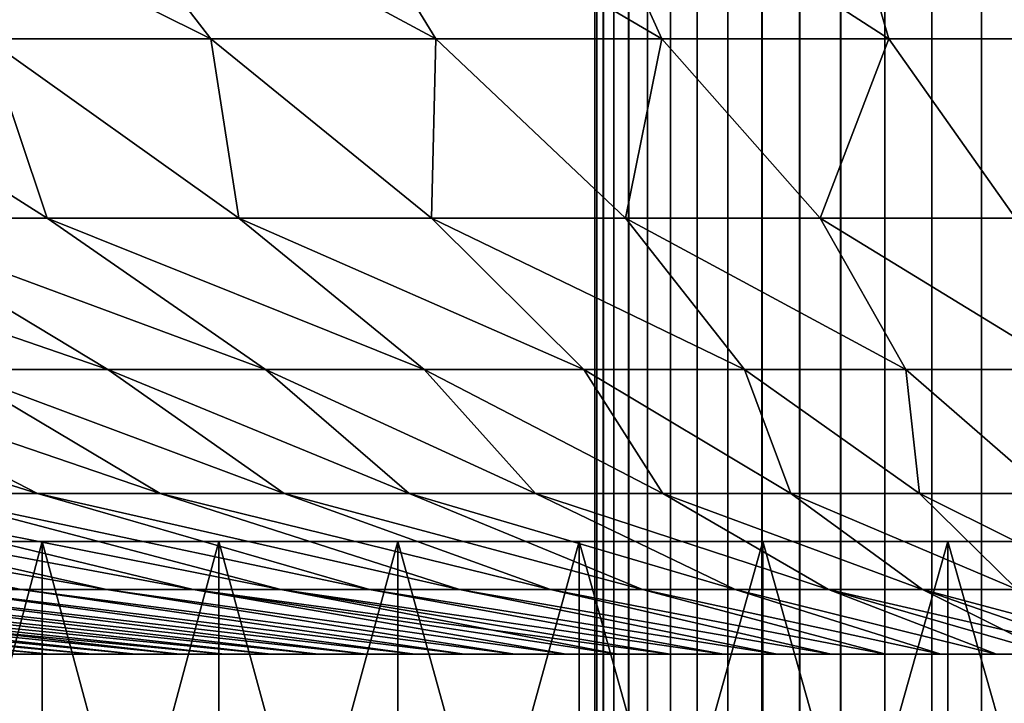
# Model space of a CAD drawing. Header units: millimetres. Extents: x -125 to 125, y -45 to 4025.
# Tile 316 of 656: x -4.56 to -1.54, y 3900.02 to 3902.11. Entities that reach past the tile are written whole.
import ezdxf

# ---------------------------------------------------------------- set-up
doc = ezdxf.new("R2010")
doc.units = ezdxf.units.MM
doc.header["$LTSCALE"] = 6.999206
for name, color, linetype in [('1', 7, 'CONTINUOUS'), ('2', 7, 'CONTINUOUS'), ('21', 7, 'CONTINUOUS'), ('22', 7, 'CONTINUOUS'), ('28', 7, 'CONTINUOUS')]:
    doc.layers.add(name, color=color, linetype=linetype)

msp = doc.modelspace()

# ---------------------------------------------------------------- linework, layer by layer
at = {"layer": '1', "color": 7, "linetype": 'CONTINUOUS'}
for points in [[(-2.8, 3910), (-2.7935, 3910, -0.1911), (-2.8, 0), (-2.8, 3910)], [(-2.8, 0), (-2.7935, 3910, -0.1911), (-2.7935, 0, -0.1911), (-2.8, 0)], [(-2.7935, 3910, -0.1911), (-2.7739, 3910, -0.3813), (-2.7935, 0, -0.1911), (-2.7935, 3910, -0.1911)], [(-2.7935, 0, -0.1911), (-2.7739, 3910, -0.3813), (-2.7739, 0, -0.3813), (-2.7935, 0, -0.1911)], [(-2.7739, 3910, -0.3813), (-2.7414, 3910, -0.5697), (-2.7739, 0, -0.3813), (-2.7739, 3910, -0.3813)], [(-2.7739, 0, -0.3813), (-2.7414, 3910, -0.5697), (-2.7414, 0, -0.5697), (-2.7739, 0, -0.3813)], [(-2.7414, 3910, -0.5697), (-2.6962, 3910, -0.7554), (-2.7414, 0, -0.5697), (-2.7414, 3910, -0.5697)], [(-2.7414, 0, -0.5697), (-2.6962, 3910, -0.7554), (-2.6962, 0, -0.7554), (-2.7414, 0, -0.5697)], [(-2.6962, 3910, -0.7554), (-2.6383, 3910, -0.9377), (-2.6962, 0, -0.7554), (-2.6962, 3910, -0.7554)], [(-2.6962, 0, -0.7554), (-2.6383, 3910, -0.9377), (-2.6383, 0, -0.9377), (-2.6962, 0, -0.7554)], [(-2.6383, 3910, -0.9377), (-2.5682, 3910, -1.1155), (-2.6383, 0, -0.9377), (-2.6383, 3910, -0.9377)], [(-2.6383, 0, -0.9377), (-2.5682, 3910, -1.1155), (-2.5682, 0, -1.1155), (-2.6383, 0, -0.9377)], [(-2.5682, 3910, -1.1155), (-2.4861, 3910, -1.2882), (-2.5682, 0, -1.1155), (-2.5682, 3910, -1.1155)], [(-2.5682, 0, -1.1155), (-2.4861, 3910, -1.2882), (-2.4861, 0, -1.2882), (-2.5682, 0, -1.1155)], [(-2.4861, 3910, -1.2882), (-2.3924, 3910, -1.4548), (-2.4861, 0, -1.2882), (-2.4861, 3910, -1.2882)], [(-2.4861, 0, -1.2882), (-2.3924, 3910, -1.4548), (-2.3924, 0, -1.4548), (-2.4861, 0, -1.2882)], [(-2.3924, 3910, -1.4548), (-2.2875, 3910, -1.6147), (-2.3924, 0, -1.4548), (-2.3924, 3910, -1.4548)], [(-2.3924, 0, -1.4548), (-2.2875, 3910, -1.6147), (-2.2875, 0, -1.6147), (-2.3924, 0, -1.4548)], [(-2.2875, 3910, -1.6147), (-2.172, 3910, -1.767), (-2.2875, 0, -1.6147), (-2.2875, 3910, -1.6147)], [(-2.2875, 0, -1.6147), (-2.172, 3910, -1.767), (-2.172, 0, -1.767), (-2.2875, 0, -1.6147)], [(-2.172, 3910, -1.767), (-2.0463, 3910, -1.9111), (-2.172, 0, -1.767), (-2.172, 3910, -1.767)], [(-2.172, 0, -1.767), (-2.0463, 3910, -1.9111), (-2.0463, 0, -1.9111), (-2.172, 0, -1.767)], [(-2.0463, 3910, -1.9111), (-1.9111, 3910, -2.0463), (-2.0463, 0, -1.9111), (-2.0463, 3910, -1.9111)], [(-2.0463, 0, -1.9111), (-1.9111, 3910, -2.0463), (-1.9111, 0, -2.0463), (-2.0463, 0, -1.9111)], [(-1.9111, 3910, -2.0463), (-1.767, 3910, -2.172), (-1.9111, 0, -2.0463), (-1.9111, 3910, -2.0463)], [(-1.9111, 0, -2.0463), (-1.767, 3910, -2.172), (-1.767, 0, -2.172), (-1.9111, 0, -2.0463)], [(-1.767, 3910, -2.172), (-1.6147, 3910, -2.2875), (-1.767, 0, -2.172), (-1.767, 3910, -2.172)], [(-1.767, 0, -2.172), (-1.6147, 3910, -2.2875), (-1.6147, 0, -2.2875), (-1.767, 0, -2.172)], [(-1.6147, 3910, -2.2875), (-1.4548, 3910, -2.3924), (-1.6147, 0, -2.2875), (-1.6147, 3910, -2.2875)], [(-1.6147, 0, -2.2875), (-1.4548, 3910, -2.3924), (-1.4548, 0, -2.3924), (-1.6147, 0, -2.2875)]]:
    msp.add_3dface(points, dxfattribs=at)
at = {"layer": '2', "color": 7, "linetype": 'CONTINUOUS'}
for points in [[(-2.8, 3910), (-2.8, 0), (-2.7935, 0, 0.1911), (-2.8, 3910)], [(-2.7935, 3910, 0.1911), (-2.8, 3910), (-2.7935, 0, 0.1911), (-2.7935, 3910, 0.1911)], [(-2.7739, 3910, 0.3813), (-2.7935, 3910, 0.1911), (-2.7739, 0, 0.3813), (-2.7739, 3910, 0.3813)], [(-2.7739, 0, 0.3813), (-2.7935, 3910, 0.1911), (-2.7935, 0, 0.1911), (-2.7739, 0, 0.3813)], [(-2.7414, 3910, 0.5697), (-2.7739, 3910, 0.3813), (-2.7414, 0, 0.5697), (-2.7414, 3910, 0.5697)], [(-2.7414, 0, 0.5697), (-2.7739, 3910, 0.3813), (-2.7739, 0, 0.3813), (-2.7414, 0, 0.5697)], [(-2.6962, 3910, 0.7554), (-2.7414, 3910, 0.5697), (-2.6962, 0, 0.7554), (-2.6962, 3910, 0.7554)], [(-2.6962, 0, 0.7554), (-2.7414, 3910, 0.5697), (-2.7414, 0, 0.5697), (-2.6962, 0, 0.7554)], [(-2.6383, 3910, 0.9377), (-2.6962, 3910, 0.7554), (-2.6383, 0, 0.9377), (-2.6383, 3910, 0.9377)], [(-2.6383, 0, 0.9377), (-2.6962, 3910, 0.7554), (-2.6962, 0, 0.7554), (-2.6383, 0, 0.9377)], [(-2.5682, 3910, 1.1155), (-2.6383, 3910, 0.9377), (-2.5682, 0, 1.1155), (-2.5682, 3910, 1.1155)], [(-2.5682, 0, 1.1155), (-2.6383, 3910, 0.9377), (-2.6383, 0, 0.9377), (-2.5682, 0, 1.1155)], [(-2.4861, 3910, 1.2882), (-2.5682, 3910, 1.1155), (-2.4861, 0, 1.2882), (-2.4861, 3910, 1.2882)], [(-2.4861, 0, 1.2882), (-2.5682, 3910, 1.1155), (-2.5682, 0, 1.1155), (-2.4861, 0, 1.2882)], [(-2.3924, 3910, 1.4548), (-2.4861, 3910, 1.2882), (-2.3924, 0, 1.4548), (-2.3924, 3910, 1.4548)], [(-2.3924, 0, 1.4548), (-2.4861, 3910, 1.2882), (-2.4861, 0, 1.2882), (-2.3924, 0, 1.4548)], [(-2.2875, 3910, 1.6147), (-2.3924, 3910, 1.4548), (-2.2875, 0, 1.6147), (-2.2875, 3910, 1.6147)], [(-2.2875, 0, 1.6147), (-2.3924, 3910, 1.4548), (-2.3924, 0, 1.4548), (-2.2875, 0, 1.6147)], [(-2.172, 3910, 1.767), (-2.2875, 3910, 1.6147), (-2.172, 0, 1.767), (-2.172, 3910, 1.767)], [(-2.172, 0, 1.767), (-2.2875, 3910, 1.6147), (-2.2875, 0, 1.6147), (-2.172, 0, 1.767)], [(-2.0463, 3910, 1.9111), (-2.172, 3910, 1.767), (-2.0463, 0, 1.9111), (-2.0463, 3910, 1.9111)], [(-2.0463, 0, 1.9111), (-2.172, 3910, 1.767), (-2.172, 0, 1.767), (-2.0463, 0, 1.9111)], [(-1.9111, 3910, 2.0463), (-2.0463, 3910, 1.9111), (-1.9111, 0, 2.0463), (-1.9111, 3910, 2.0463)], [(-1.9111, 0, 2.0463), (-2.0463, 3910, 1.9111), (-2.0463, 0, 1.9111), (-1.9111, 0, 2.0463)], [(-1.767, 3910, 2.172), (-1.9111, 3910, 2.0463), (-1.767, 0, 2.172), (-1.767, 3910, 2.172)], [(-1.767, 0, 2.172), (-1.9111, 3910, 2.0463), (-1.9111, 0, 2.0463), (-1.767, 0, 2.172)], [(-1.6147, 3910, 2.2875), (-1.767, 3910, 2.172), (-1.6147, 0, 2.2875), (-1.6147, 3910, 2.2875)], [(-1.6147, 0, 2.2875), (-1.767, 3910, 2.172), (-1.767, 0, 2.172), (-1.6147, 0, 2.2875)], [(-1.4548, 3910, 2.3924), (-1.6147, 3910, 2.2875), (-1.4548, 0, 2.3924), (-1.4548, 3910, 2.3924)], [(-1.4548, 0, 2.3924), (-1.6147, 3910, 2.2875), (-1.6147, 0, 2.2875), (-1.4548, 0, 2.3924)]]:
    msp.add_3dface(points, dxfattribs=at)
at = {"layer": '21', "color": 7, "linetype": 'CONTINUOUS'}
for points in [[(-4.4658, 3902.6892, 25.3991), (-5.2519, 3902.6892, 25.2483), (-3.9772, 3902.0553, 22.2211), (-4.4658, 3902.6892, 25.3991)], [(-3.9772, 3902.0553, 22.2211), (-5.2519, 3902.6892, 25.2483), (-4.6634, 3902.0553, 22.0873), (-3.9772, 3902.0553, 22.2211)], [(-3.6755, 3902.6892, 25.5255), (-4.4658, 3902.6892, 25.3991), (-3.2872, 3902.0553, 22.3336), (-3.6755, 3902.6892, 25.5255)], [(-3.2872, 3902.0553, 22.3336), (-4.4658, 3902.6892, 25.3991), (-3.9772, 3902.0553, 22.2211), (-3.2872, 3902.0553, 22.3336)], [(-2.8815, 3902.6892, 25.6273), (-3.6755, 3902.6892, 25.5255), (-2.5941, 3902.0553, 22.4247), (-2.8815, 3902.6892, 25.6273)], [(-2.5941, 3902.0553, 22.4247), (-3.6755, 3902.6892, 25.5255), (-3.2872, 3902.0553, 22.3336), (-2.5941, 3902.0553, 22.4247)], [(-2.0848, 3902.6892, 25.7044), (-2.8815, 3902.6892, 25.6273), (-1.8984, 3902.0553, 22.4943), (-2.0848, 3902.6892, 25.7044)], [(-1.8984, 3902.0553, 22.4943), (-2.8815, 3902.6892, 25.6273), (-2.5941, 3902.0553, 22.4247), (-1.8984, 3902.0553, 22.4943)], [(-1.2861, 3902.6892, 25.7567), (-2.0848, 3902.6892, 25.7044), (-1.201, 3902.0553, 22.5423), (-1.2861, 3902.6892, 25.7567)], [(-1.201, 3902.0553, 22.5423), (-2.0848, 3902.6892, 25.7044), (-1.8984, 3902.0553, 22.4943), (-1.201, 3902.0553, 22.5423)], [(-4.6634, 3902.0553, 22.0873), (-5.3451, 3902.0553, 21.9323), (-4.4787, 3901.5059, 18.8187), (-4.6634, 3902.0553, 22.0873)], [(-4.4787, 3901.5059, 18.8187), (-5.3451, 3902.0553, 21.9323), (-5.0616, 3901.5059, 18.6703), (-4.4787, 3901.5059, 18.8187)], [(-3.9772, 3902.0553, 22.2211), (-4.6634, 3902.0553, 22.0873), (-3.8914, 3901.5059, 18.9488), (-3.9772, 3902.0553, 22.2211)], [(-3.8914, 3901.5059, 18.9488), (-4.6634, 3902.0553, 22.0873), (-4.4787, 3901.5059, 18.8187), (-3.8914, 3901.5059, 18.9488)], [(-3.2872, 3902.0553, 22.3336), (-3.9772, 3902.0553, 22.2211), (-3.3004, 3901.5059, 19.0606), (-3.2872, 3902.0553, 22.3336)], [(-3.3004, 3901.5059, 19.0606), (-3.9772, 3902.0553, 22.2211), (-3.8914, 3901.5059, 18.9488), (-3.3004, 3901.5059, 19.0606)], [(-2.7062, 3901.5059, 19.154), (-3.2872, 3902.0553, 22.3336), (-3.3004, 3901.5059, 19.0606), (-2.7062, 3901.5059, 19.154)], [(-2.5941, 3902.0553, 22.4247), (-3.2872, 3902.0553, 22.3336), (-2.7062, 3901.5059, 19.154), (-2.5941, 3902.0553, 22.4247)], [(-2.1093, 3901.5059, 19.2289), (-2.5941, 3902.0553, 22.4247), (-2.7062, 3901.5059, 19.154), (-2.1093, 3901.5059, 19.2289)], [(-1.8984, 3902.0553, 22.4943), (-2.5941, 3902.0553, 22.4247), (-2.1093, 3901.5059, 19.2289), (-1.8984, 3902.0553, 22.4943)], [(-1.5105, 3901.5059, 19.2852), (-1.8984, 3902.0553, 22.4943), (-2.1093, 3901.5059, 19.2289), (-1.5105, 3901.5059, 19.2852)], [(-1.201, 3902.0553, 22.5423), (-1.8984, 3902.0553, 22.4943), (-1.5105, 3901.5059, 19.2852), (-1.201, 3902.0553, 22.5423)], [(-5.0616, 3901.5059, 18.6703), (-5.6397, 3901.5059, 18.5039), (-4.2921, 3901.0413, 15.5183), (-5.0616, 3901.5059, 18.6703)], [(-4.2921, 3901.0413, 15.5183), (-5.6397, 3901.5059, 18.5039), (-4.7706, 3901.0413, 15.378), (-4.2921, 3901.0413, 15.5183)], [(-4.4787, 3901.5059, 18.8187), (-5.0616, 3901.5059, 18.6703), (-3.8094, 3901.0413, 15.6438), (-4.4787, 3901.5059, 18.8187)], [(-3.8094, 3901.0413, 15.6438), (-5.0616, 3901.5059, 18.6703), (-4.2921, 3901.0413, 15.5183), (-3.8094, 3901.0413, 15.6438)], [(-3.8914, 3901.5059, 18.9488), (-4.4787, 3901.5059, 18.8187), (-3.3231, 3901.0413, 15.7543), (-3.8914, 3901.5059, 18.9488)], [(-3.3231, 3901.0413, 15.7543), (-4.4787, 3901.5059, 18.8187), (-3.8094, 3901.0413, 15.6438), (-3.3231, 3901.0413, 15.7543)], [(-3.3004, 3901.5059, 19.0606), (-3.8914, 3901.5059, 18.9488), (-2.8336, 3901.0413, 15.8497), (-3.3004, 3901.5059, 19.0606)], [(-2.8336, 3901.0413, 15.8497), (-3.8914, 3901.5059, 18.9488), (-3.3231, 3901.0413, 15.7543), (-2.8336, 3901.0413, 15.8497)], [(-2.7062, 3901.5059, 19.154), (-3.3004, 3901.5059, 19.0606), (-2.3414, 3901.0413, 15.9298), (-2.7062, 3901.5059, 19.154)], [(-2.3414, 3901.0413, 15.9298), (-3.3004, 3901.5059, 19.0606), (-2.8336, 3901.0413, 15.8497), (-2.3414, 3901.0413, 15.9298)], [(-2.1093, 3901.5059, 19.2289), (-2.7062, 3901.5059, 19.154), (-1.8469, 3901.0413, 15.9947), (-2.1093, 3901.5059, 19.2289)], [(-1.8469, 3901.0413, 15.9947), (-2.7062, 3901.5059, 19.154), (-2.3414, 3901.0413, 15.9298), (-1.8469, 3901.0413, 15.9947)], [(-1.5105, 3901.5059, 19.2852), (-2.1093, 3901.5059, 19.2289), (-1.3507, 3901.0413, 16.0442), (-1.5105, 3901.5059, 19.2852)], [(-1.3507, 3901.0413, 16.0442), (-2.1093, 3901.5059, 19.2289), (-1.8469, 3901.0413, 15.9947), (-1.3507, 3901.0413, 16.0442)], [(-5.2446, 3901.0413, 15.2229), (-5.7136, 3901.0413, 15.0531), (-4.5082, 3900.6619, 12.0296), (-5.2446, 3901.0413, 15.2229)], [(-4.5082, 3900.6619, 12.0296), (-5.7136, 3901.0413, 15.0531), (-4.8799, 3900.6619, 11.8837), (-4.5082, 3900.6619, 12.0296)], [(-4.7706, 3901.0413, 15.378), (-5.2446, 3901.0413, 15.2229), (-4.1322, 3900.6619, 12.1639), (-4.7706, 3901.0413, 15.378)], [(-4.1322, 3900.6619, 12.1639), (-5.2446, 3901.0413, 15.2229), (-4.5082, 3900.6619, 12.0296), (-4.1322, 3900.6619, 12.1639)], [(-4.2921, 3901.0413, 15.5183), (-4.7706, 3901.0413, 15.378), (-3.7522, 3900.6619, 12.2864), (-4.2921, 3901.0413, 15.5183)], [(-3.7522, 3900.6619, 12.2864), (-4.7706, 3901.0413, 15.378), (-4.1322, 3900.6619, 12.1639), (-3.7522, 3900.6619, 12.2864)], [(-3.8094, 3901.0413, 15.6438), (-4.2921, 3901.0413, 15.5183), (-3.3685, 3900.6619, 12.3971), (-3.8094, 3901.0413, 15.6438)], [(-3.3685, 3900.6619, 12.3971), (-4.2921, 3901.0413, 15.5183), (-3.7522, 3900.6619, 12.2864), (-3.3685, 3900.6619, 12.3971)], [(-3.3231, 3901.0413, 15.7543), (-3.8094, 3901.0413, 15.6438), (-2.9816, 3900.6619, 12.4958), (-3.3231, 3901.0413, 15.7543)], [(-2.9816, 3900.6619, 12.4958), (-3.8094, 3901.0413, 15.6438), (-3.3685, 3900.6619, 12.3971), (-2.9816, 3900.6619, 12.4958)], [(-2.8336, 3901.0413, 15.8497), (-3.3231, 3901.0413, 15.7543), (-2.5918, 3900.6619, 12.5824), (-2.8336, 3901.0413, 15.8497)], [(-2.5918, 3900.6619, 12.5824), (-3.3231, 3901.0413, 15.7543), (-2.9816, 3900.6619, 12.4958), (-2.5918, 3900.6619, 12.5824)], [(-2.3414, 3901.0413, 15.9298), (-2.8336, 3901.0413, 15.8497), (-2.1996, 3900.6619, 12.6569), (-2.3414, 3901.0413, 15.9298)], [(-2.1996, 3900.6619, 12.6569), (-2.8336, 3901.0413, 15.8497), (-2.5918, 3900.6619, 12.5824), (-2.1996, 3900.6619, 12.6569)], [(-1.8469, 3901.0413, 15.9947), (-2.3414, 3901.0413, 15.9298), (-1.8051, 3900.6619, 12.7192), (-1.8469, 3901.0413, 15.9947)], [(-1.8051, 3900.6619, 12.7192), (-2.3414, 3901.0413, 15.9298), (-2.1996, 3900.6619, 12.6569), (-1.8051, 3900.6619, 12.7192)], [(-1.3507, 3901.0413, 16.0442), (-1.8469, 3901.0413, 15.9947), (-1.409, 3900.6619, 12.7691), (-1.3507, 3901.0413, 16.0442)], [(-1.409, 3900.6619, 12.7691), (-1.8469, 3901.0413, 15.9947), (-1.8051, 3900.6619, 12.7192), (-1.409, 3900.6619, 12.7691)], [(-5.9652, 3900.6619, 11.3777), (-6.316, 3900.6619, 11.1868), (-4.5578, 3900.3679, 8.4302), (-5.9652, 3900.6619, 11.3777)], [(-4.5578, 3900.3679, 8.4302), (-6.316, 3900.6619, 11.1868), (-4.8145, 3900.3679, 8.2863), (-4.5578, 3900.3679, 8.4302)], [(-5.6088, 3900.6619, 11.5576), (-5.9652, 3900.6619, 11.3777), (-4.2967, 3900.3679, 8.5663), (-5.6088, 3900.6619, 11.5576)], [(-4.2967, 3900.3679, 8.5663), (-5.9652, 3900.6619, 11.3777), (-4.5578, 3900.3679, 8.4302), (-4.2967, 3900.3679, 8.5663)], [(-5.2469, 3900.6619, 11.7263), (-5.6088, 3900.6619, 11.5576), (-4.0315, 3900.3679, 8.6942), (-5.2469, 3900.6619, 11.7263)], [(-4.0315, 3900.3679, 8.6942), (-5.6088, 3900.6619, 11.5576), (-4.2967, 3900.3679, 8.5663), (-4.0315, 3900.3679, 8.6942)], [(-4.8799, 3900.6619, 11.8837), (-5.2469, 3900.6619, 11.7263), (-3.7626, 3900.3679, 8.8139), (-4.8799, 3900.6619, 11.8837)], [(-3.7626, 3900.3679, 8.8139), (-5.2469, 3900.6619, 11.7263), (-4.0315, 3900.3679, 8.6942), (-3.7626, 3900.3679, 8.8139)], [(-4.5082, 3900.6619, 12.0296), (-4.8799, 3900.6619, 11.8837), (-3.4901, 3900.3679, 8.9253), (-4.5082, 3900.6619, 12.0296)], [(-3.4901, 3900.3679, 8.9253), (-4.8799, 3900.6619, 11.8837), (-3.7626, 3900.3679, 8.8139), (-3.4901, 3900.3679, 8.9253)], [(-4.1322, 3900.6619, 12.1639), (-4.5082, 3900.6619, 12.0296), (-3.2143, 3900.3679, 9.0283), (-4.1322, 3900.6619, 12.1639)], [(-3.2143, 3900.3679, 9.0283), (-4.5082, 3900.6619, 12.0296), (-3.4901, 3900.3679, 8.9253), (-3.2143, 3900.3679, 9.0283)], [(-3.7522, 3900.6619, 12.2864), (-4.1322, 3900.6619, 12.1639), (-2.9355, 3900.3679, 9.1228), (-3.7522, 3900.6619, 12.2864)], [(-2.9355, 3900.3679, 9.1228), (-4.1322, 3900.6619, 12.1639), (-3.2143, 3900.3679, 9.0283), (-2.9355, 3900.3679, 9.1228)], [(-3.3685, 3900.6619, 12.3971), (-3.7522, 3900.6619, 12.2864), (-2.6539, 3900.3679, 9.2086), (-3.3685, 3900.6619, 12.3971)], [(-2.6539, 3900.3679, 9.2086), (-3.7522, 3900.6619, 12.2864), (-2.9355, 3900.3679, 9.1228), (-2.6539, 3900.3679, 9.2086)], [(-2.9816, 3900.6619, 12.4958), (-3.3685, 3900.6619, 12.3971), (-2.3699, 3900.3679, 9.2858), (-2.9816, 3900.6619, 12.4958)], [(-2.3699, 3900.3679, 9.2858), (-3.3685, 3900.6619, 12.3971), (-2.6539, 3900.3679, 9.2086), (-2.3699, 3900.3679, 9.2858)], [(-2.5918, 3900.6619, 12.5824), (-2.9816, 3900.6619, 12.4958), (-2.0835, 3900.3679, 9.3542), (-2.5918, 3900.6619, 12.5824)], [(-2.0835, 3900.3679, 9.3542), (-2.9816, 3900.6619, 12.4958), (-2.3699, 3900.3679, 9.2858), (-2.0835, 3900.3679, 9.3542)], [(-2.1996, 3900.6619, 12.6569), (-2.5918, 3900.6619, 12.5824), (-1.7952, 3900.3679, 9.4138), (-2.1996, 3900.6619, 12.6569)], [(-1.7952, 3900.3679, 9.4138), (-2.5918, 3900.6619, 12.5824), (-2.0835, 3900.3679, 9.3542), (-1.7952, 3900.3679, 9.4138)], [(-1.8051, 3900.6619, 12.7192), (-2.1996, 3900.6619, 12.6569), (-1.5053, 3900.3679, 9.4645), (-1.8051, 3900.6619, 12.7192)], [(-1.5053, 3900.3679, 9.4645), (-2.1996, 3900.6619, 12.6569), (-1.7952, 3900.3679, 9.4138), (-1.5053, 3900.3679, 9.4645)], [(-1.409, 3900.6619, 12.7691), (-1.8051, 3900.6619, 12.7192), (-1.2139, 3900.3679, 9.5063), (-1.409, 3900.6619, 12.7691)], [(-1.2139, 3900.3679, 9.5063), (-1.8051, 3900.6619, 12.7192), (-1.5053, 3900.3679, 9.4645), (-1.2139, 3900.3679, 9.5063)], [(-6.4718, 3900.3679, 7.0681), (-6.6858, 3900.3679, 6.866), (-4.47, 3900.1691, 4.719), (-6.4718, 3900.3679, 7.0681)], [(-4.47, 3900.1691, 4.719), (-6.6858, 3900.3679, 6.866), (-4.5962, 3900.1691, 4.5962), (-4.47, 3900.1691, 4.719)], [(-6.2516, 3900.3679, 7.2636), (-6.4718, 3900.3679, 7.0681), (-4.3406, 3900.1691, 4.8383), (-6.2516, 3900.3679, 7.2636)], [(-4.3406, 3900.1691, 4.8383), (-6.4718, 3900.3679, 7.0681), (-4.47, 3900.1691, 4.719), (-4.3406, 3900.1691, 4.8383)], [(-6.0256, 3900.3679, 7.4521), (-6.2516, 3900.3679, 7.2636), (-4.208, 3900.1691, 4.9541), (-6.0256, 3900.3679, 7.4521)], [(-4.208, 3900.1691, 4.9541), (-6.2516, 3900.3679, 7.2636), (-4.3406, 3900.1691, 4.8383), (-4.208, 3900.1691, 4.9541)], [(-5.7939, 3900.3679, 7.6337), (-6.0256, 3900.3679, 7.4521), (-3.9336, 3900.1691, 5.1746), (-5.7939, 3900.3679, 7.6337)], [(-3.9336, 3900.1691, 5.1746), (-6.0256, 3900.3679, 7.4521), (-4.0723, 3900.1691, 5.0662), (-3.9336, 3900.1691, 5.1746)], [(-4.0723, 3900.1691, 5.0662), (-6.0256, 3900.3679, 7.4521), (-4.208, 3900.1691, 4.9541), (-4.0723, 3900.1691, 5.0662)], [(-5.5567, 3900.3679, 7.8081), (-5.7939, 3900.3679, 7.6337), (-3.7921, 3900.1691, 5.2792), (-5.5567, 3900.3679, 7.8081)], [(-3.7921, 3900.1691, 5.2792), (-5.7939, 3900.3679, 7.6337), (-3.9336, 3900.1691, 5.1746), (-3.7921, 3900.1691, 5.2792)], [(-5.3142, 3900.3679, 7.975), (-5.5567, 3900.3679, 7.8081), (-3.6477, 3900.1691, 5.38), (-5.3142, 3900.3679, 7.975)], [(-3.6477, 3900.1691, 5.38), (-5.5567, 3900.3679, 7.8081), (-3.7921, 3900.1691, 5.2792), (-3.6477, 3900.1691, 5.38)], [(-5.0668, 3900.3679, 8.1345), (-5.3142, 3900.3679, 7.975), (-3.5007, 3900.1691, 5.4768), (-5.0668, 3900.3679, 8.1345)], [(-3.5007, 3900.1691, 5.4768), (-5.3142, 3900.3679, 7.975), (-3.6477, 3900.1691, 5.38), (-3.5007, 3900.1691, 5.4768)], [(-4.8145, 3900.3679, 8.2863), (-5.0668, 3900.3679, 8.1345), (-3.3511, 3900.1691, 5.5696), (-4.8145, 3900.3679, 8.2863)], [(-3.3511, 3900.1691, 5.5696), (-5.0668, 3900.3679, 8.1345), (-3.5007, 3900.1691, 5.4768), (-3.3511, 3900.1691, 5.5696)], [(-4.5578, 3900.3679, 8.4302), (-4.8145, 3900.3679, 8.2863), (-3.1991, 3900.1691, 5.6583), (-4.5578, 3900.3679, 8.4302)], [(-3.1991, 3900.1691, 5.6583), (-4.8145, 3900.3679, 8.2863), (-3.3511, 3900.1691, 5.5696), (-3.1991, 3900.1691, 5.6583)], [(-4.2967, 3900.3679, 8.5663), (-4.5578, 3900.3679, 8.4302), (-3.0447, 3900.1691, 5.7428), (-4.2967, 3900.3679, 8.5663)], [(-3.0447, 3900.1691, 5.7428), (-4.5578, 3900.3679, 8.4302), (-3.1991, 3900.1691, 5.6583), (-3.0447, 3900.1691, 5.7428)], [(-4.0315, 3900.3679, 8.6942), (-4.2967, 3900.3679, 8.5663), (-2.888, 3900.1691, 5.8232), (-4.0315, 3900.3679, 8.6942)], [(-2.888, 3900.1691, 5.8232), (-4.2967, 3900.3679, 8.5663), (-3.0447, 3900.1691, 5.7428), (-2.888, 3900.1691, 5.8232)], [(-3.7626, 3900.3679, 8.8139), (-4.0315, 3900.3679, 8.6942), (-2.5685, 3900.1691, 5.971), (-3.7626, 3900.3679, 8.8139)], [(-2.5685, 3900.1691, 5.971), (-4.0315, 3900.3679, 8.6942), (-2.7293, 3900.1691, 5.8992), (-2.5685, 3900.1691, 5.971)], [(-2.7293, 3900.1691, 5.8992), (-4.0315, 3900.3679, 8.6942), (-2.888, 3900.1691, 5.8232), (-2.7293, 3900.1691, 5.8992)], [(-3.4901, 3900.3679, 8.9253), (-3.7626, 3900.3679, 8.8139), (-2.4059, 3900.1691, 6.0383), (-3.4901, 3900.3679, 8.9253)], [(-2.4059, 3900.1691, 6.0383), (-3.7626, 3900.3679, 8.8139), (-2.5685, 3900.1691, 5.971), (-2.4059, 3900.1691, 6.0383)], [(-3.2143, 3900.3679, 9.0283), (-3.4901, 3900.3679, 8.9253), (-2.2415, 3900.1691, 6.1013), (-3.2143, 3900.3679, 9.0283)], [(-2.2415, 3900.1691, 6.1013), (-3.4901, 3900.3679, 8.9253), (-2.4059, 3900.1691, 6.0383), (-2.2415, 3900.1691, 6.1013)], [(-2.9355, 3900.3679, 9.1228), (-3.2143, 3900.3679, 9.0283), (-2.0755, 3900.1691, 6.1597), (-2.9355, 3900.3679, 9.1228)], [(-2.0755, 3900.1691, 6.1597), (-3.2143, 3900.3679, 9.0283), (-2.2415, 3900.1691, 6.1013), (-2.0755, 3900.1691, 6.1597)], [(-2.6539, 3900.3679, 9.2086), (-2.9355, 3900.3679, 9.1228), (-1.9079, 3900.1691, 6.2137), (-2.6539, 3900.3679, 9.2086)], [(-1.9079, 3900.1691, 6.2137), (-2.9355, 3900.3679, 9.1228), (-2.0755, 3900.1691, 6.1597), (-1.9079, 3900.1691, 6.2137)], [(-2.3699, 3900.3679, 9.2858), (-2.6539, 3900.3679, 9.2086), (-1.7389, 3900.1691, 6.2631), (-2.3699, 3900.3679, 9.2858)], [(-1.7389, 3900.1691, 6.2631), (-2.6539, 3900.3679, 9.2086), (-1.9079, 3900.1691, 6.2137), (-1.7389, 3900.1691, 6.2631)], [(-2.0835, 3900.3679, 9.3542), (-2.3699, 3900.3679, 9.2858), (-1.5687, 3900.1691, 6.3079), (-2.0835, 3900.3679, 9.3542)], [(-1.5687, 3900.1691, 6.3079), (-2.3699, 3900.3679, 9.2858), (-1.7389, 3900.1691, 6.2631), (-1.5687, 3900.1691, 6.3079)], [(-1.7952, 3900.3679, 9.4138), (-2.0835, 3900.3679, 9.3542), (-1.2249, 3900.1691, 6.3835), (-1.7952, 3900.3679, 9.4138)], [(-1.2249, 3900.1691, 6.3835), (-2.0835, 3900.3679, 9.3542), (-1.3973, 3900.1691, 6.348), (-1.2249, 3900.1691, 6.3835)], [(-1.3973, 3900.1691, 6.348), (-2.0835, 3900.3679, 9.3542), (-1.5687, 3900.1691, 6.3079), (-1.3973, 3900.1691, 6.348)], [(-1.5053, 3900.3679, 9.4645), (-1.7952, 3900.3679, 9.4138), (-1.0516, 3900.1691, 6.4144), (-1.5053, 3900.3679, 9.4645)], [(-1.0516, 3900.1691, 6.4144), (-1.7952, 3900.3679, 9.4138), (-1.2249, 3900.1691, 6.3835), (-1.0516, 3900.1691, 6.4144)]]:
    msp.add_3dface(points, dxfattribs=at)
at = {"layer": '22', "color": 7, "linetype": 'CONTINUOUS'}
for points in [[(-3.9772, 3902.0553, -22.2211), (-4.6634, 3902.0553, -22.0873), (-5.2519, 3902.6892, -25.2483), (-3.9772, 3902.0553, -22.2211)], [(-4.4658, 3902.6892, -25.3991), (-3.9772, 3902.0553, -22.2211), (-5.2519, 3902.6892, -25.2483), (-4.4658, 3902.6892, -25.3991)], [(-3.2872, 3902.0553, -22.3336), (-3.9772, 3902.0553, -22.2211), (-4.4658, 3902.6892, -25.3991), (-3.2872, 3902.0553, -22.3336)], [(-3.6755, 3902.6892, -25.5255), (-3.2872, 3902.0553, -22.3336), (-4.4658, 3902.6892, -25.3991), (-3.6755, 3902.6892, -25.5255)], [(-2.5941, 3902.0553, -22.4247), (-3.2872, 3902.0553, -22.3336), (-3.6755, 3902.6892, -25.5255), (-2.5941, 3902.0553, -22.4247)], [(-2.8815, 3902.6892, -25.6273), (-2.5941, 3902.0553, -22.4247), (-3.6755, 3902.6892, -25.5255), (-2.8815, 3902.6892, -25.6273)], [(-1.8984, 3902.0553, -22.4943), (-2.5941, 3902.0553, -22.4247), (-2.8815, 3902.6892, -25.6273), (-1.8984, 3902.0553, -22.4943)], [(-2.0848, 3902.6892, -25.7044), (-1.8984, 3902.0553, -22.4943), (-2.8815, 3902.6892, -25.6273), (-2.0848, 3902.6892, -25.7044)], [(-1.201, 3902.0553, -22.5423), (-1.8984, 3902.0553, -22.4943), (-2.0848, 3902.6892, -25.7044), (-1.201, 3902.0553, -22.5423)], [(-1.2861, 3902.6892, -25.7567), (-1.201, 3902.0553, -22.5423), (-2.0848, 3902.6892, -25.7044), (-1.2861, 3902.6892, -25.7567)], [(-4.4787, 3901.5059, -18.8187), (-5.0616, 3901.5059, -18.6703), (-5.3451, 3902.0553, -21.9323), (-4.4787, 3901.5059, -18.8187)], [(-4.6634, 3902.0553, -22.0873), (-4.4787, 3901.5059, -18.8187), (-5.3451, 3902.0553, -21.9323), (-4.6634, 3902.0553, -22.0873)], [(-3.8914, 3901.5059, -18.9488), (-4.4787, 3901.5059, -18.8187), (-4.6634, 3902.0553, -22.0873), (-3.8914, 3901.5059, -18.9488)], [(-3.9772, 3902.0553, -22.2211), (-3.8914, 3901.5059, -18.9488), (-4.6634, 3902.0553, -22.0873), (-3.9772, 3902.0553, -22.2211)], [(-3.3004, 3901.5059, -19.0606), (-3.8914, 3901.5059, -18.9488), (-3.9772, 3902.0553, -22.2211), (-3.3004, 3901.5059, -19.0606)], [(-3.2872, 3902.0553, -22.3336), (-3.3004, 3901.5059, -19.0606), (-3.9772, 3902.0553, -22.2211), (-3.2872, 3902.0553, -22.3336)], [(-2.7062, 3901.5059, -19.154), (-3.3004, 3901.5059, -19.0606), (-3.2872, 3902.0553, -22.3336), (-2.7062, 3901.5059, -19.154)], [(-2.5941, 3902.0553, -22.4247), (-2.7062, 3901.5059, -19.154), (-3.2872, 3902.0553, -22.3336), (-2.5941, 3902.0553, -22.4247)], [(-2.1093, 3901.5059, -19.2289), (-2.7062, 3901.5059, -19.154), (-2.5941, 3902.0553, -22.4247), (-2.1093, 3901.5059, -19.2289)], [(-1.8984, 3902.0553, -22.4943), (-2.1093, 3901.5059, -19.2289), (-2.5941, 3902.0553, -22.4247), (-1.8984, 3902.0553, -22.4943)], [(-1.5105, 3901.5059, -19.2852), (-2.1093, 3901.5059, -19.2289), (-1.8984, 3902.0553, -22.4943), (-1.5105, 3901.5059, -19.2852)], [(-1.201, 3902.0553, -22.5423), (-1.5105, 3901.5059, -19.2852), (-1.8984, 3902.0553, -22.4943), (-1.201, 3902.0553, -22.5423)], [(-4.2921, 3901.0413, -15.5183), (-4.7706, 3901.0413, -15.378), (-5.6397, 3901.5059, -18.5039), (-4.2921, 3901.0413, -15.5183)], [(-5.0616, 3901.5059, -18.6703), (-4.2921, 3901.0413, -15.5183), (-5.6397, 3901.5059, -18.5039), (-5.0616, 3901.5059, -18.6703)], [(-3.8094, 3901.0413, -15.6438), (-4.2921, 3901.0413, -15.5183), (-5.0616, 3901.5059, -18.6703), (-3.8094, 3901.0413, -15.6438)], [(-4.4787, 3901.5059, -18.8187), (-3.8094, 3901.0413, -15.6438), (-5.0616, 3901.5059, -18.6703), (-4.4787, 3901.5059, -18.8187)], [(-3.3231, 3901.0413, -15.7543), (-3.8094, 3901.0413, -15.6438), (-4.4787, 3901.5059, -18.8187), (-3.3231, 3901.0413, -15.7543)], [(-3.8914, 3901.5059, -18.9488), (-3.3231, 3901.0413, -15.7543), (-4.4787, 3901.5059, -18.8187), (-3.8914, 3901.5059, -18.9488)], [(-2.8336, 3901.0413, -15.8497), (-3.3231, 3901.0413, -15.7543), (-3.8914, 3901.5059, -18.9488), (-2.8336, 3901.0413, -15.8497)], [(-3.3004, 3901.5059, -19.0606), (-2.8336, 3901.0413, -15.8497), (-3.8914, 3901.5059, -18.9488), (-3.3004, 3901.5059, -19.0606)], [(-2.3414, 3901.0413, -15.9298), (-2.8336, 3901.0413, -15.8497), (-3.3004, 3901.5059, -19.0606), (-2.3414, 3901.0413, -15.9298)], [(-2.7062, 3901.5059, -19.154), (-2.3414, 3901.0413, -15.9298), (-3.3004, 3901.5059, -19.0606), (-2.7062, 3901.5059, -19.154)], [(-1.8469, 3901.0413, -15.9947), (-2.3414, 3901.0413, -15.9298), (-2.7062, 3901.5059, -19.154), (-1.8469, 3901.0413, -15.9947)], [(-2.1093, 3901.5059, -19.2289), (-1.8469, 3901.0413, -15.9947), (-2.7062, 3901.5059, -19.154), (-2.1093, 3901.5059, -19.2289)], [(-1.3507, 3901.0413, -16.0442), (-1.8469, 3901.0413, -15.9947), (-2.1093, 3901.5059, -19.2289), (-1.3507, 3901.0413, -16.0442)], [(-1.5105, 3901.5059, -19.2852), (-1.3507, 3901.0413, -16.0442), (-2.1093, 3901.5059, -19.2289), (-1.5105, 3901.5059, -19.2852)], [(-4.5082, 3900.6619, -12.0296), (-4.8799, 3900.6619, -11.8837), (-5.7136, 3901.0413, -15.0531), (-4.5082, 3900.6619, -12.0296)], [(-5.2446, 3901.0413, -15.2229), (-4.5082, 3900.6619, -12.0296), (-5.7136, 3901.0413, -15.0531), (-5.2446, 3901.0413, -15.2229)], [(-4.1322, 3900.6619, -12.1639), (-4.5082, 3900.6619, -12.0296), (-5.2446, 3901.0413, -15.2229), (-4.1322, 3900.6619, -12.1639)], [(-4.7706, 3901.0413, -15.378), (-4.1322, 3900.6619, -12.1639), (-5.2446, 3901.0413, -15.2229), (-4.7706, 3901.0413, -15.378)], [(-3.7522, 3900.6619, -12.2864), (-4.1322, 3900.6619, -12.1639), (-4.7706, 3901.0413, -15.378), (-3.7522, 3900.6619, -12.2864)], [(-4.2921, 3901.0413, -15.5183), (-3.7522, 3900.6619, -12.2864), (-4.7706, 3901.0413, -15.378), (-4.2921, 3901.0413, -15.5183)], [(-3.3685, 3900.6619, -12.3971), (-3.7522, 3900.6619, -12.2864), (-4.2921, 3901.0413, -15.5183), (-3.3685, 3900.6619, -12.3971)], [(-3.8094, 3901.0413, -15.6438), (-3.3685, 3900.6619, -12.3971), (-4.2921, 3901.0413, -15.5183), (-3.8094, 3901.0413, -15.6438)], [(-2.9816, 3900.6619, -12.4958), (-3.3685, 3900.6619, -12.3971), (-3.8094, 3901.0413, -15.6438), (-2.9816, 3900.6619, -12.4958)], [(-3.3231, 3901.0413, -15.7543), (-2.9816, 3900.6619, -12.4958), (-3.8094, 3901.0413, -15.6438), (-3.3231, 3901.0413, -15.7543)], [(-2.5918, 3900.6619, -12.5824), (-2.9816, 3900.6619, -12.4958), (-3.3231, 3901.0413, -15.7543), (-2.5918, 3900.6619, -12.5824)], [(-2.8336, 3901.0413, -15.8497), (-2.5918, 3900.6619, -12.5824), (-3.3231, 3901.0413, -15.7543), (-2.8336, 3901.0413, -15.8497)], [(-2.1996, 3900.6619, -12.6569), (-2.5918, 3900.6619, -12.5824), (-2.8336, 3901.0413, -15.8497), (-2.1996, 3900.6619, -12.6569)], [(-2.3414, 3901.0413, -15.9298), (-2.1996, 3900.6619, -12.6569), (-2.8336, 3901.0413, -15.8497), (-2.3414, 3901.0413, -15.9298)], [(-1.8051, 3900.6619, -12.7192), (-2.1996, 3900.6619, -12.6569), (-2.3414, 3901.0413, -15.9298), (-1.8051, 3900.6619, -12.7192)], [(-1.8469, 3901.0413, -15.9947), (-1.8051, 3900.6619, -12.7192), (-2.3414, 3901.0413, -15.9298), (-1.8469, 3901.0413, -15.9947)], [(-1.409, 3900.6619, -12.7691), (-1.8051, 3900.6619, -12.7192), (-1.8469, 3901.0413, -15.9947), (-1.409, 3900.6619, -12.7691)], [(-1.3507, 3901.0413, -16.0442), (-1.409, 3900.6619, -12.7691), (-1.8469, 3901.0413, -15.9947), (-1.3507, 3901.0413, -16.0442)], [(-4.5578, 3900.3679, -8.4302), (-4.8145, 3900.3679, -8.2863), (-6.316, 3900.6619, -11.1868), (-4.5578, 3900.3679, -8.4302)], [(-5.9652, 3900.6619, -11.3777), (-4.5578, 3900.3679, -8.4302), (-6.316, 3900.6619, -11.1868), (-5.9652, 3900.6619, -11.3777)], [(-4.2967, 3900.3679, -8.5663), (-4.5578, 3900.3679, -8.4302), (-5.9652, 3900.6619, -11.3777), (-4.2967, 3900.3679, -8.5663)], [(-5.6088, 3900.6619, -11.5576), (-4.2967, 3900.3679, -8.5663), (-5.9652, 3900.6619, -11.3777), (-5.6088, 3900.6619, -11.5576)], [(-4.0315, 3900.3679, -8.6942), (-4.2967, 3900.3679, -8.5663), (-5.6088, 3900.6619, -11.5576), (-4.0315, 3900.3679, -8.6942)], [(-5.2469, 3900.6619, -11.7263), (-4.0315, 3900.3679, -8.6942), (-5.6088, 3900.6619, -11.5576), (-5.2469, 3900.6619, -11.7263)], [(-3.7626, 3900.3679, -8.8139), (-4.0315, 3900.3679, -8.6942), (-5.2469, 3900.6619, -11.7263), (-3.7626, 3900.3679, -8.8139)], [(-4.8799, 3900.6619, -11.8837), (-3.7626, 3900.3679, -8.8139), (-5.2469, 3900.6619, -11.7263), (-4.8799, 3900.6619, -11.8837)], [(-3.4901, 3900.3679, -8.9253), (-3.7626, 3900.3679, -8.8139), (-4.8799, 3900.6619, -11.8837), (-3.4901, 3900.3679, -8.9253)], [(-4.5082, 3900.6619, -12.0296), (-3.4901, 3900.3679, -8.9253), (-4.8799, 3900.6619, -11.8837), (-4.5082, 3900.6619, -12.0296)], [(-3.2143, 3900.3679, -9.0283), (-3.4901, 3900.3679, -8.9253), (-4.5082, 3900.6619, -12.0296), (-3.2143, 3900.3679, -9.0283)], [(-4.1322, 3900.6619, -12.1639), (-3.2143, 3900.3679, -9.0283), (-4.5082, 3900.6619, -12.0296), (-4.1322, 3900.6619, -12.1639)], [(-2.9355, 3900.3679, -9.1228), (-3.2143, 3900.3679, -9.0283), (-4.1322, 3900.6619, -12.1639), (-2.9355, 3900.3679, -9.1228)], [(-3.7522, 3900.6619, -12.2864), (-2.9355, 3900.3679, -9.1228), (-4.1322, 3900.6619, -12.1639), (-3.7522, 3900.6619, -12.2864)], [(-2.6539, 3900.3679, -9.2086), (-2.9355, 3900.3679, -9.1228), (-3.7522, 3900.6619, -12.2864), (-2.6539, 3900.3679, -9.2086)], [(-3.3685, 3900.6619, -12.3971), (-2.6539, 3900.3679, -9.2086), (-3.7522, 3900.6619, -12.2864), (-3.3685, 3900.6619, -12.3971)], [(-2.3699, 3900.3679, -9.2858), (-2.6539, 3900.3679, -9.2086), (-3.3685, 3900.6619, -12.3971), (-2.3699, 3900.3679, -9.2858)], [(-2.9816, 3900.6619, -12.4958), (-2.3699, 3900.3679, -9.2858), (-3.3685, 3900.6619, -12.3971), (-2.9816, 3900.6619, -12.4958)], [(-2.0835, 3900.3679, -9.3542), (-2.3699, 3900.3679, -9.2858), (-2.9816, 3900.6619, -12.4958), (-2.0835, 3900.3679, -9.3542)], [(-2.5918, 3900.6619, -12.5824), (-2.0835, 3900.3679, -9.3542), (-2.9816, 3900.6619, -12.4958), (-2.5918, 3900.6619, -12.5824)], [(-1.7952, 3900.3679, -9.4138), (-2.0835, 3900.3679, -9.3542), (-2.5918, 3900.6619, -12.5824), (-1.7952, 3900.3679, -9.4138)], [(-2.1996, 3900.6619, -12.6569), (-1.7952, 3900.3679, -9.4138), (-2.5918, 3900.6619, -12.5824), (-2.1996, 3900.6619, -12.6569)], [(-1.5053, 3900.3679, -9.4645), (-1.7952, 3900.3679, -9.4138), (-2.1996, 3900.6619, -12.6569), (-1.5053, 3900.3679, -9.4645)], [(-1.8051, 3900.6619, -12.7192), (-1.5053, 3900.3679, -9.4645), (-2.1996, 3900.6619, -12.6569), (-1.8051, 3900.6619, -12.7192)], [(-1.2139, 3900.3679, -9.5063), (-1.5053, 3900.3679, -9.4645), (-1.8051, 3900.6619, -12.7192), (-1.2139, 3900.3679, -9.5063)], [(-1.409, 3900.6619, -12.7691), (-1.2139, 3900.3679, -9.5063), (-1.8051, 3900.6619, -12.7192), (-1.409, 3900.6619, -12.7691)], [(-4.47, 3900.1691, -4.719), (-4.5962, 3900.1691, -4.5962), (-6.6858, 3900.3679, -6.866), (-4.47, 3900.1691, -4.719)], [(-6.4718, 3900.3679, -7.0681), (-4.47, 3900.1691, -4.719), (-6.6858, 3900.3679, -6.866), (-6.4718, 3900.3679, -7.0681)], [(-4.3406, 3900.1691, -4.8383), (-4.47, 3900.1691, -4.719), (-6.4718, 3900.3679, -7.0681), (-4.3406, 3900.1691, -4.8383)], [(-6.2516, 3900.3679, -7.2636), (-4.3406, 3900.1691, -4.8383), (-6.4718, 3900.3679, -7.0681), (-6.2516, 3900.3679, -7.2636)], [(-4.208, 3900.1691, -4.9541), (-4.3406, 3900.1691, -4.8383), (-6.2516, 3900.3679, -7.2636), (-4.208, 3900.1691, -4.9541)], [(-6.0256, 3900.3679, -7.4521), (-4.208, 3900.1691, -4.9541), (-6.2516, 3900.3679, -7.2636), (-6.0256, 3900.3679, -7.4521)], [(-4.0723, 3900.1691, -5.0662), (-4.208, 3900.1691, -4.9541), (-6.0256, 3900.3679, -7.4521), (-4.0723, 3900.1691, -5.0662)], [(-5.7939, 3900.3679, -7.6337), (-4.0723, 3900.1691, -5.0662), (-6.0256, 3900.3679, -7.4521), (-5.7939, 3900.3679, -7.6337)], [(-3.9336, 3900.1691, -5.1746), (-4.0723, 3900.1691, -5.0662), (-5.7939, 3900.3679, -7.6337), (-3.9336, 3900.1691, -5.1746)], [(-3.7921, 3900.1691, -5.2792), (-3.9336, 3900.1691, -5.1746), (-5.7939, 3900.3679, -7.6337), (-3.7921, 3900.1691, -5.2792)], [(-5.5567, 3900.3679, -7.8081), (-3.7921, 3900.1691, -5.2792), (-5.7939, 3900.3679, -7.6337), (-5.5567, 3900.3679, -7.8081)], [(-3.6477, 3900.1691, -5.38), (-3.7921, 3900.1691, -5.2792), (-5.5567, 3900.3679, -7.8081), (-3.6477, 3900.1691, -5.38)], [(-5.3142, 3900.3679, -7.975), (-3.6477, 3900.1691, -5.38), (-5.5567, 3900.3679, -7.8081), (-5.3142, 3900.3679, -7.975)], [(-3.5007, 3900.1691, -5.4768), (-3.6477, 3900.1691, -5.38), (-5.3142, 3900.3679, -7.975), (-3.5007, 3900.1691, -5.4768)], [(-5.0668, 3900.3679, -8.1345), (-3.5007, 3900.1691, -5.4768), (-5.3142, 3900.3679, -7.975), (-5.0668, 3900.3679, -8.1345)], [(-3.3511, 3900.1691, -5.5696), (-3.5007, 3900.1691, -5.4768), (-5.0668, 3900.3679, -8.1345), (-3.3511, 3900.1691, -5.5696)], [(-4.8145, 3900.3679, -8.2863), (-3.3511, 3900.1691, -5.5696), (-5.0668, 3900.3679, -8.1345), (-4.8145, 3900.3679, -8.2863)], [(-3.1991, 3900.1691, -5.6583), (-3.3511, 3900.1691, -5.5696), (-4.8145, 3900.3679, -8.2863), (-3.1991, 3900.1691, -5.6583)], [(-4.5578, 3900.3679, -8.4302), (-3.1991, 3900.1691, -5.6583), (-4.8145, 3900.3679, -8.2863), (-4.5578, 3900.3679, -8.4302)], [(-3.0447, 3900.1691, -5.7428), (-3.1991, 3900.1691, -5.6583), (-4.5578, 3900.3679, -8.4302), (-3.0447, 3900.1691, -5.7428)], [(-4.2967, 3900.3679, -8.5663), (-3.0447, 3900.1691, -5.7428), (-4.5578, 3900.3679, -8.4302), (-4.2967, 3900.3679, -8.5663)], [(-2.888, 3900.1691, -5.8232), (-3.0447, 3900.1691, -5.7428), (-4.2967, 3900.3679, -8.5663), (-2.888, 3900.1691, -5.8232)], [(-4.0315, 3900.3679, -8.6942), (-2.888, 3900.1691, -5.8232), (-4.2967, 3900.3679, -8.5663), (-4.0315, 3900.3679, -8.6942)], [(-2.7293, 3900.1691, -5.8992), (-2.888, 3900.1691, -5.8232), (-4.0315, 3900.3679, -8.6942), (-2.7293, 3900.1691, -5.8992)], [(-3.7626, 3900.3679, -8.8139), (-2.7293, 3900.1691, -5.8992), (-4.0315, 3900.3679, -8.6942), (-3.7626, 3900.3679, -8.8139)], [(-2.5685, 3900.1691, -5.971), (-2.7293, 3900.1691, -5.8992), (-3.7626, 3900.3679, -8.8139), (-2.5685, 3900.1691, -5.971)], [(-2.4059, 3900.1691, -6.0383), (-2.5685, 3900.1691, -5.971), (-3.7626, 3900.3679, -8.8139), (-2.4059, 3900.1691, -6.0383)], [(-3.4901, 3900.3679, -8.9253), (-2.4059, 3900.1691, -6.0383), (-3.7626, 3900.3679, -8.8139), (-3.4901, 3900.3679, -8.9253)], [(-2.2415, 3900.1691, -6.1013), (-2.4059, 3900.1691, -6.0383), (-3.4901, 3900.3679, -8.9253), (-2.2415, 3900.1691, -6.1013)], [(-3.2143, 3900.3679, -9.0283), (-2.2415, 3900.1691, -6.1013), (-3.4901, 3900.3679, -8.9253), (-3.2143, 3900.3679, -9.0283)], [(-2.0755, 3900.1691, -6.1597), (-2.2415, 3900.1691, -6.1013), (-3.2143, 3900.3679, -9.0283), (-2.0755, 3900.1691, -6.1597)], [(-2.9355, 3900.3679, -9.1228), (-2.0755, 3900.1691, -6.1597), (-3.2143, 3900.3679, -9.0283), (-2.9355, 3900.3679, -9.1228)], [(-1.9079, 3900.1691, -6.2137), (-2.0755, 3900.1691, -6.1597), (-2.9355, 3900.3679, -9.1228), (-1.9079, 3900.1691, -6.2137)], [(-2.6539, 3900.3679, -9.2086), (-1.9079, 3900.1691, -6.2137), (-2.9355, 3900.3679, -9.1228), (-2.6539, 3900.3679, -9.2086)], [(-1.7389, 3900.1691, -6.2631), (-1.9079, 3900.1691, -6.2137), (-2.6539, 3900.3679, -9.2086), (-1.7389, 3900.1691, -6.2631)], [(-2.3699, 3900.3679, -9.2858), (-1.7389, 3900.1691, -6.2631), (-2.6539, 3900.3679, -9.2086), (-2.3699, 3900.3679, -9.2858)], [(-1.5687, 3900.1691, -6.3079), (-1.7389, 3900.1691, -6.2631), (-2.3699, 3900.3679, -9.2858), (-1.5687, 3900.1691, -6.3079)], [(-2.0835, 3900.3679, -9.3542), (-1.5687, 3900.1691, -6.3079), (-2.3699, 3900.3679, -9.2858), (-2.0835, 3900.3679, -9.3542)], [(-1.3973, 3900.1691, -6.348), (-1.5687, 3900.1691, -6.3079), (-2.0835, 3900.3679, -9.3542), (-1.3973, 3900.1691, -6.348)], [(-1.7952, 3900.3679, -9.4138), (-1.3973, 3900.1691, -6.348), (-2.0835, 3900.3679, -9.3542), (-1.7952, 3900.3679, -9.4138)], [(-1.2249, 3900.1691, -6.3835), (-1.3973, 3900.1691, -6.348), (-1.7952, 3900.3679, -9.4138), (-1.2249, 3900.1691, -6.3835)], [(-1.0516, 3900.1691, -6.4144), (-1.2249, 3900.1691, -6.3835), (-1.7952, 3900.3679, -9.4138), (-1.0516, 3900.1691, -6.4144)], [(-1.5053, 3900.3679, -9.4645), (-1.0516, 3900.1691, -6.4144), (-1.7952, 3900.3679, -9.4138), (-1.5053, 3900.3679, -9.4645)]]:
    msp.add_3dface(points, dxfattribs=at)
at = {"layer": '28', "color": 7, "linetype": 'CONTINUOUS'}
for points in [[(-5.0248, 3900.5144, -11.4456), (-4.4936, 3900.5144, -11.6644), (-5.0248, 3898.5045, -11.4456), (-5.0248, 3900.5144, -11.4456)], [(-5.0248, 3898.5045, -11.4456), (-4.4936, 3900.5144, -11.6644), (-4.4936, 3898.5045, -11.6644), (-5.0248, 3898.5045, -11.4456)], [(-4.4936, 3900.5144, 11.6644), (-5.0248, 3900.5144, 11.4456), (-4.4936, 3898.5045, 11.6644), (-4.4936, 3900.5144, 11.6644)], [(-4.4936, 3898.5045, 11.6644), (-5.0248, 3900.5144, 11.4456), (-5.0248, 3898.5045, 11.4456), (-4.4936, 3898.5045, 11.6644)], [(-4.4936, 3900.5144, -11.6644), (-3.9528, 3900.5144, -11.8585), (-4.4936, 3898.5045, -11.6644), (-4.4936, 3900.5144, -11.6644)], [(-4.4936, 3898.5045, -11.6644), (-3.9528, 3900.5144, -11.8585), (-3.9528, 3898.5045, -11.8585), (-4.4936, 3898.5045, -11.6644)], [(-3.9528, 3900.5144, 11.8585), (-4.4936, 3900.5144, 11.6644), (-3.9528, 3898.5045, 11.8585), (-3.9528, 3900.5144, 11.8585)], [(-3.9528, 3898.5045, 11.8585), (-4.4936, 3900.5144, 11.6644), (-4.4936, 3898.5045, 11.6644), (-3.9528, 3898.5045, 11.8585)], [(-3.9528, 3900.5144, -11.8585), (-3.4038, 3900.5144, -12.0276), (-3.9528, 3898.5045, -11.8585), (-3.9528, 3900.5144, -11.8585)], [(-3.9528, 3898.5045, -11.8585), (-3.4038, 3900.5144, -12.0276), (-3.4038, 3898.5045, -12.0276), (-3.9528, 3898.5045, -11.8585)], [(-3.4038, 3900.5144, 12.0276), (-3.9528, 3900.5144, 11.8585), (-3.4038, 3898.5045, 12.0276), (-3.4038, 3900.5144, 12.0276)], [(-3.4038, 3898.5045, 12.0276), (-3.9528, 3900.5144, 11.8585), (-3.9528, 3898.5045, 11.8585), (-3.4038, 3898.5045, 12.0276)], [(-3.4038, 3900.5144, -12.0276), (-2.8476, 3900.5144, -12.1713), (-3.4038, 3898.5045, -12.0276), (-3.4038, 3900.5144, -12.0276)], [(-3.4038, 3898.5045, -12.0276), (-2.8476, 3900.5144, -12.1713), (-2.8476, 3898.5045, -12.1713), (-3.4038, 3898.5045, -12.0276)], [(-2.8476, 3900.5144, 12.1713), (-3.4038, 3900.5144, 12.0276), (-2.8476, 3898.5045, 12.1713), (-2.8476, 3900.5144, 12.1713)], [(-2.8476, 3898.5045, 12.1713), (-3.4038, 3900.5144, 12.0276), (-3.4038, 3898.5045, 12.0276), (-2.8476, 3898.5045, 12.1713)], [(-2.8476, 3900.5144, -12.1713), (-2.2853, 3900.5144, -12.2893), (-2.8476, 3898.5045, -12.1713), (-2.8476, 3900.5144, -12.1713)], [(-2.8476, 3898.5045, -12.1713), (-2.2853, 3900.5144, -12.2893), (-2.2853, 3898.5045, -12.2893), (-2.8476, 3898.5045, -12.1713)], [(-2.2853, 3900.5144, 12.2893), (-2.8476, 3900.5144, 12.1713), (-2.2853, 3898.5045, 12.2893), (-2.2853, 3900.5144, 12.2893)], [(-2.2853, 3898.5045, 12.2893), (-2.8476, 3900.5144, 12.1713), (-2.8476, 3898.5045, 12.1713), (-2.2853, 3898.5045, 12.2893)], [(-2.2853, 3900.5144, -12.2893), (-1.7182, 3900.5144, -12.3813), (-2.2853, 3898.5045, -12.2893), (-2.2853, 3900.5144, -12.2893)], [(-2.2853, 3898.5045, -12.2893), (-1.7182, 3900.5144, -12.3813), (-1.7182, 3898.5045, -12.3813), (-2.2853, 3898.5045, -12.2893)], [(-1.7182, 3900.5144, 12.3813), (-2.2853, 3900.5144, 12.2893), (-1.7182, 3898.5045, 12.3813), (-1.7182, 3900.5144, 12.3813)], [(-1.7182, 3898.5045, 12.3813), (-2.2853, 3900.5144, 12.2893), (-2.2853, 3898.5045, 12.2893), (-1.7182, 3898.5045, 12.3813)], [(-1.7182, 3900.5144, -12.3813), (-1.1475, 3900.5144, -12.4472), (-1.7182, 3898.5045, -12.3813), (-1.7182, 3900.5144, -12.3813)], [(-1.7182, 3898.5045, -12.3813), (-1.1475, 3900.5144, -12.4472), (-1.1475, 3898.5045, -12.4472), (-1.7182, 3898.5045, -12.3813)], [(-1.1475, 3900.5144, 12.4472), (-1.7182, 3900.5144, 12.3813), (-1.1475, 3898.5045, 12.4472), (-1.1475, 3900.5144, 12.4472)], [(-1.1475, 3898.5045, 12.4472), (-1.7182, 3900.5144, 12.3813), (-1.7182, 3898.5045, 12.3813), (-1.1475, 3898.5045, 12.4472)]]:
    msp.add_3dface(points, dxfattribs=at)

doc.saveas('drawing.dxf')
